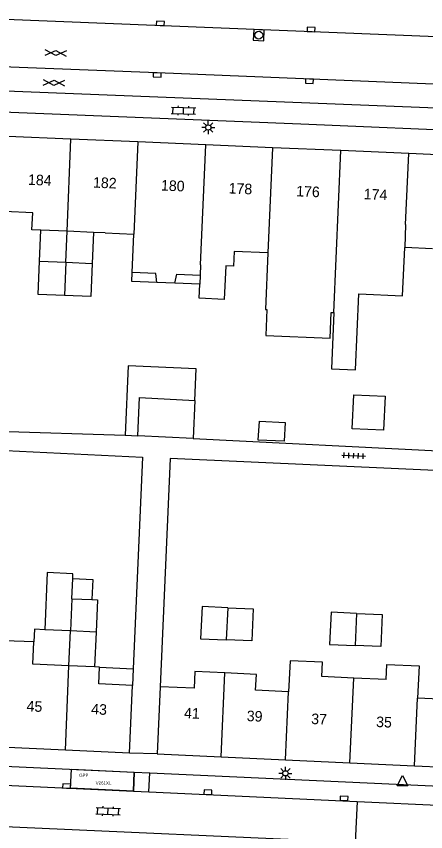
# Model space of a CAD drawing. Extents: x 132994 to 136000, y 393499 to 395512.
# Drawn here: x 133303.8 to 133342.5, y 395334.7 to 395411.9 of the extents above; entities that cross this region are included whole.
import ezdxf

# ---------------------------------------------------------------- set-up
doc = ezdxf.new("R2010")
doc.units = 0
for name, color, linetype in [('bp-anno-kenteken', 7, 'Continuous'), ('bp-grn-parkeervak', 7, 'Continuous'), ('gg-afsc-erfafscheiding', 7, 'Continuous'), ('gg-afsc-hekwerk', 7, 'Continuous'), ('gg-anno-huisnummerreeks BGT', 7, 'Continuous'), ('gg-bbg-gedigitaliseerde bebouwing', 7, 'Continuous'), ('gg-bbg-gedigitaliseerde bijgebouw', 7, 'Continuous'), ('gg-bbg-hoofdgebouw', 7, 'Continuous'), ('gg-bbg-luifel en loopbrug', 7, 'Continuous'), ('gg-bbg-tussenscheiding', 7, 'Continuous'), ('gg-knt-verharding', 7, 'Continuous'), ('gg-knt-verharding nz', 7, 'Continuous'), ('gt-symb-gesloten verharding', 7, 'Continuous'), ('gt-symb-klinker verharding', 7, 'Continuous'), ('gt-symb-kolk', 7, 'Continuous'), ('gt-symb-lichtmast', 7, 'Continuous'), ('gt-symb-rioolschacht', 7, 'Continuous'), ('gt-symb-tegel verharding', 7, 'Continuous'), ('gt-symb-waterafsluiter', 7, 'Continuous'), ('kenmerkpunt gehandicapten parkeerplaats', 7, 'Continuous')]:
    doc.layers.add(name, color=color, linetype=linetype)

# ---------------------------------------------------------------- blocks, each defined once
blk = doc.blocks.new('gt0-LMAST')
at = {"layer": 'gt-symb-lichtmast'}
for p, q in [((-0.182, 0.173), (-0.447, 0.438)), ((-0.005, 0.246), (-0.005, 0.621)), ((0.172, 0.173), (0.437, 0.438)), ((-0.255, -0.004), (-0.63, -0.004)), ((-0.182, -0.181), (-0.447, -0.446)), ((-0.005, -0.254), (-0.005, -0.629)), ((0.437, -0.446), (0.172, -0.181)), ((0.245, -0.004), (0.62, -0.004))]:
    blk.add_line(p, q, dxfattribs=at)
blk.add_circle((-0.005, -0.004), 0.25, dxfattribs=at)
blk = doc.blocks.new('gt0-KL1')
at = {"layer": 'gt-symb-klinker verharding'}
for p, q in [((-1.15, 0.3), (1.15, 0.3)), ((-1, -0.3), (-1, 0.3)), ((-0.5, 0.3), (-0.5, 0.45)), ((0, -0.3), (0, 0.3)), ((0.5, 0.3), (0.5, 0.45)), ((1, -0.3), (1, 0.3)), ((-1.15, -0.3), (1.15, -0.3)), ((-0.5, -0.45), (-0.5, -0.3)), ((0.5, -0.45), (0.5, -0.3))]:
    blk.add_line(p, q, dxfattribs=at)
blk = doc.blocks.new('gt0-KOLK')
at = {"layer": 'gt-symb-kolk'}
blk.add_lwpolyline([(0, 0), (0.375, 0), (0.375, 0.4), (-0.375, 0.4), (-0.375, 0), (0, 0)], dxfattribs=at)
blk = doc.blocks.new('gt0-GESVH1')
at = {"layer": 'gt-symb-gesloten verharding'}
for p, q in [((-0.992, -0.261), (0.008, 0.239)), ((0.008, -0.261), (-0.992, 0.239)), ((0.008, 0.239), (1.008, -0.261)), ((1.008, 0.239), (0.008, -0.261))]:
    blk.add_line(p, q, dxfattribs=at)
blk = doc.blocks.new('gt0-RS')
at = {"layer": 'gt-symb-rioolschacht'}
blk.add_lwpolyline([(-0.5, -0.5), (0.5, -0.5), (0.5, 0.5), (-0.5, 0.5)], close=True, dxfattribs=at)
blk.add_circle((0, 0), 0.375, dxfattribs=at)
blk = doc.blocks.new('gt0-TEG1')
at = {"layer": 'gt-symb-tegel verharding'}
for p, q in [((-1.125, 0), (1.125, 0)), ((-0.9, -0.25), (-0.9, 0.25)), ((-0.45, -0.25), (-0.45, 0.25)), ((0, -0.25), (0, 0.25)), ((0.45, -0.25), (0.45, 0.25)), ((0.9, -0.25), (0.9, 0.25))]:
    blk.add_line(p, q, dxfattribs=at)
blk = doc.blocks.new('gt0-WAFSL')
at = {"layer": 'gt-symb-waterafsluiter'}
for p, q in [((-0.5, -0.333), (0, 0.667)), ((0, 0.667), (0.5, -0.333)), ((0.5, -0.333), (-0.5, -0.333))]:
    blk.add_line(p, q, dxfattribs=at)

msp = doc.modelspace()

# ---------------------------------------------------------------- linework, layer by layer
at = {"layer": 'bp-grn-parkeervak'}
msp.add_lwpolyline([(133314.863, 395338.541), (133308.918, 395338.817), (133309.001, 395340.605), (133314.946, 395340.329), (133314.863, 395338.541)], dxfattribs=at)
at = {"layer": 'gg-afsc-erfafscheiding'}
for p, q in [((133301.778, 395372.602), (133314.094, 395372.231)), ((133320.514, 395371.909), (133346.106, 395370.627))]:
    msp.add_line(p, q, dxfattribs=at)
for points in [[(133297.586, 395371.045), (133315.722, 395370.147), (133314.841, 395350.123)], [(133399.882, 395366.333), (133318.343, 395370.017), (133317.393, 395348.412)]]:
    msp.add_lwpolyline(points, dxfattribs=at)
at = {"layer": 'gg-afsc-hekwerk'}
msp.add_line((133317.1, 395342.05), (133314.49, 395342.14), dxfattribs=at)
at = {"layer": 'gg-bbg-gedigitaliseerde bebouwing'}
for p, q in [((133308.575, 395391.538), (133306.099, 395391.642)), ((133311.094, 395391.431), (133308.575, 395391.538)), ((133312.18, 395391.385), (133311.094, 395391.431)), ((133312.18, 395391.385), (133314.911, 395391.269)), ((133314.755, 395387.637), (133314.911, 395391.269)), ((133343.153, 395389.882), (133340.531, 395389.993)), ((133321.219, 395388.357), (133321.176, 395387.362)), ((133321.176, 395387.362), (133321.14, 395386.513)), ((133318.778, 395386.614), (133317.08, 395386.687)), ((133311.179, 395350.285), (133308.754, 395350.397)), ((133311.645, 395350.264), (133311.179, 395350.285)), ((133338.779, 395349.092), (133335.717, 395349.234)), ((133314.49, 395342.14), (133314.771, 395348.53)), ((133317.393, 395348.412), (133317.1, 395342.05))]:
    msp.add_line(p, q, dxfattribs=at)
for points in [[(133306.099, 395391.642), (133305.258, 395391.678), (133305.326, 395393.29), (133302.674, 395393.401)], [(133333.835, 395383.844), (133333.606, 395378.522), (133335.874, 395378.425), (133336.182, 395385.603), (133340.335, 395385.425), (133340.531, 395389.993)], [(133327.59, 395389.494), (133324.379, 395389.632), (133324.319, 395388.224), (133323.595, 395388.255), (133323.459, 395385.084), (133321.083, 395385.186), (133321.14, 395386.513)], [(133327.59, 395389.494), (133327.36, 395384.121), (133327.497, 395384.115), (133327.392, 395381.667), (133333.476, 395381.406), (133333.582, 395383.855), (133333.835, 395383.844)], [(133317.08, 395386.687), (133316.966, 395387.543), (133314.755, 395387.637)], [(133318.778, 395386.614), (133318.964, 395387.457), (133321.176, 395387.362)], [(133305.44, 395352.654), (133302.656, 395352.77), (133302.502, 395349.073)], [(133308.754, 395350.397), (133305.353, 395350.553), (133305.44, 395352.654)], [(133335.717, 395349.234), (133332.689, 395349.374), (133332.752, 395350.729), (133329.68, 395350.871), (133329.544, 395347.943)], [(133314.771, 395348.53), (133311.572, 395348.676), (133311.645, 395350.264)], [(133323.509, 395349.719), (133320.668, 395349.85), (133320.595, 395348.265), (133317.393, 395348.412)], [(133338.779, 395349.092), (133338.845, 395350.52), (133341.888, 395350.379), (133341.747, 395347.331)], [(133329.544, 395347.943), (133326.428, 395348.087), (133326.497, 395349.581), (133323.509, 395349.719)], [(133347.922, 395348.659), (133344.602, 395348.811), (133344.528, 395347.203), (133341.747, 395347.331)]]:
    msp.add_lwpolyline(points, dxfattribs=at)
at = {"layer": 'gg-bbg-gedigitaliseerde bijgebouw'}
for p, q in [((133305.97, 395388.705), (133308.468, 395388.599)), ((133308.468, 395388.599), (133310.965, 395388.494)), ((133320.669, 395375.521), (133320.514, 395371.909)), ((133320.514, 395371.909), (133315.293, 395372.171)), ((133309.033, 395356.741), (133309.117, 395358.647)), ((133309.033, 395356.741), (133310.939, 395356.657)), ((133308.899, 395353.698), (133306.473, 395353.805)), ((133311.325, 395353.592), (133308.899, 395353.698))]:
    msp.add_line(p, q, dxfattribs=at)
for points in [[(133308.335, 395385.452), (133305.837, 395385.558), (133305.97, 395388.705)], [(133310.965, 395388.494), (133310.833, 395385.347), (133308.335, 395385.452)], [(133335.571, 395372.836), (133335.709, 395376.051), (133338.677, 395375.924), (133338.539, 395372.708), (133335.571, 395372.836)], [(133315.293, 395372.171), (133315.448, 395375.796), (133320.669, 395375.521)], [(133326.782, 395373.539), (133329.213, 395373.435), (133329.137, 395371.662), (133326.675, 395371.768), (133326.782, 395373.539)], [(133309.117, 395358.647), (133309.138, 395359.117), (133306.712, 395359.224), (133306.473, 395353.805)], [(133310.939, 395356.657), (133311.459, 395356.634), (133311.325, 395353.592)], [(133323.78, 395355.893), (133321.354, 395355.999), (133321.221, 395352.957), (133323.647, 395352.85)], [(133323.78, 395355.893), (133326.207, 395355.786), (133326.073, 395352.743), (133323.647, 395352.85)], [(133335.986, 395355.356), (133333.56, 395355.463), (133333.426, 395352.42), (133335.852, 395352.313)], [(133335.986, 395355.356), (133338.412, 395355.249), (133338.279, 395352.207), (133335.852, 395352.313)]]:
    msp.add_lwpolyline(points, dxfattribs=at)
at = {"layer": 'gg-bbg-hoofdgebouw'}
for p, q in [((133308.949, 395400.261), (133302.979, 395400.517)), ((133315.285, 395399.989), (133308.949, 395400.261)), ((133321.707, 395399.714), (133315.285, 395399.989)), ((133328.017, 395399.443), (133321.707, 395399.714)), ((133334.492, 395399.165), (133328.017, 395399.443)), ((133340.911, 395398.89), (133334.492, 395399.165)), ((133347.307, 395398.616), (133340.911, 395398.89)), ((133308.422, 395342.417), (133302.237, 395342.699)), ((133314.49, 395342.14), (133308.422, 395342.417)), ((133317.1, 395342.05), (133323.151, 395341.773)), ((133323.151, 395341.773), (133329.253, 395341.493)), ((133329.253, 395341.493), (133335.356, 395341.213)), ((133335.356, 395341.213), (133341.459, 395340.934)), ((133341.459, 395340.934), (133347.562, 395340.654))]:
    msp.add_line(p, q, dxfattribs=at)
at = {"layer": 'gg-bbg-luifel en loopbrug'}
for p, q in [((133305.97, 395388.705), (133306.099, 395391.642)), ((133308.468, 395388.599), (133308.575, 395391.538)), ((133311.094, 395391.431), (133310.965, 395388.494)), ((133321.14, 395386.513), (133318.778, 395386.614)), ((133314.094, 395372.231), (133315.293, 395372.171)), ((133308.754, 395350.397), (133308.899, 395353.698)), ((133311.325, 395353.592), (133311.179, 395350.285)), ((133311.645, 395350.264), (133314.841, 395350.123)), ((133314.841, 395350.123), (133314.771, 395348.53))]:
    msp.add_line(p, q, dxfattribs=at)
for points in [[(133317.08, 395386.687), (133314.718, 395386.788), (133314.755, 395387.637)], [(133320.669, 395375.521), (133320.797, 395378.518), (133314.375, 395378.793), (133314.094, 395372.231)], [(133309.117, 395358.647), (133311.023, 395358.563), (133310.939, 395356.657)], [(133306.473, 395353.805), (133305.493, 395353.848), (133305.44, 395352.654)]]:
    msp.add_lwpolyline(points, dxfattribs=at)
at = {"layer": 'gg-bbg-tussenscheiding'}
for p, q in [((133308.575, 395391.538), (133308.949, 395400.261)), ((133315.285, 395399.989), (133314.911, 395391.269)), ((133321.219, 395388.357), (133321.707, 395399.714)), ((133328.017, 395399.443), (133327.59, 395389.494)), ((133333.835, 395383.844), (133334.492, 395399.165)), ((133340.623, 395392.17), (133340.911, 395398.89)), ((133340.623, 395392.17), (133340.531, 395389.993)), ((133308.468, 395388.599), (133308.335, 395385.452)), ((133309.033, 395356.741), (133308.899, 395353.698)), ((133323.78, 395355.893), (133323.647, 395352.85)), ((133335.986, 395355.356), (133335.852, 395352.313)), ((133308.422, 395342.417), (133308.754, 395350.397)), ((133323.151, 395341.773), (133323.509, 395349.719)), ((133335.356, 395341.213), (133335.717, 395349.234)), ((133329.253, 395341.493), (133329.544, 395347.943)), ((133341.459, 395340.934), (133341.747, 395347.331))]:
    msp.add_line(p, q, dxfattribs=at)
at = {"layer": 'gg-knt-verharding'}
for p, q in [((133348.596, 395402.97), (133294.664, 395405.13)), ((133292.473, 395341.363), (133314.946, 395340.332)), ((133314.946, 395340.332), (133316.416, 395340.265)), ((133336.034, 395337.557), (133335.848, 395333.668)), ((133335.848, 395333.668), (133291.636, 395335.659))]:
    msp.add_line(p, q, dxfattribs=at)
for points in [[(133294.664, 395405.13), (133294.587, 395403.153), (133330.702, 395401.7), (133348.533, 395400.959), (133373.271, 395399.961), (133390.841, 395399.222)], [(133316.416, 395340.265), (133394.582, 395336.68), (133394.527, 395334.862)]]:
    msp.add_lwpolyline(points, dxfattribs=at)
at = {"layer": 'gg-knt-verharding nz'}
for p, q in [((133295.846, 395411.882), (133348.849, 395409.74)), ((133314.864, 395338.541), (133314.946, 395340.332)), ((133316.334, 395338.472), (133316.416, 395340.265)), ((133291.919, 395339.607), (133314.864, 395338.541)), ((133314.864, 395338.541), (133316.334, 395338.472)), ((133316.334, 395338.472), (133336.034, 395337.557)), ((133336.034, 395337.557), (133352.067, 395336.818))]:
    msp.add_line(p, q, dxfattribs=at)
msp.add_lwpolyline([(133348.68, 395405.226), (133347.113, 395405.303), (133317.119, 395406.529), (133295.06, 395407.392)], dxfattribs=at)

# ---------------------------------------------------------------- block references
at = {"layer": 'gt-symb-gesloten verharding'}
for p, rotation in [((133307.505, 395408.42), -2.1210963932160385), ((133307.328, 395405.596), -2.121096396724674)]:
    msp.add_blockref('gt0-GESVH1', p, dxfattribs=dict(at, rotation=rotation))
at = {"layer": 'gt-symb-klinker verharding'}
for p, rotation in [((133319.597, 395402.948), -2.121096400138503), ((133312.465, 395336.626), -2.521907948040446)]:
    msp.add_blockref('gt0-KL1', p, dxfattribs=dict(at, rotation=rotation))
at = {"layer": 'gt-symb-kolk'}
for p, rotation in [((133317.395, 395411.02), -2.292900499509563), ((133331.669, 395410.429), -2.350159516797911), ((133317.119, 395406.529), 177.64984047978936), ((133331.527, 395405.933), 177.70709950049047), ((133308.535, 395338.812), -2.5219079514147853), ((133321.897, 395338.223), -2.5219079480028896), ((133334.787, 395337.65), -2.6936110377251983)]:
    msp.add_blockref('gt0-KOLK', p, dxfattribs=dict(at, rotation=rotation))
at = {"layer": 'gt-symb-lichtmast'}
for p in [(133321.951, 395401.362), (133329.246, 395340.219)]:
    msp.add_blockref('gt0-LMAST', p, dxfattribs=at)
at = {"layer": 'gt-symb-rioolschacht', "rotation": -2.750834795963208}
msp.add_blockref('gt0-RS', (133326.722, 395410.097), dxfattribs=at)
at = {"layer": 'gt-symb-tegel verharding', "rotation": -2.4074138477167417}
msp.add_blockref('gt0-TEG1', (133335.698, 395370.29), dxfattribs=at)
at = {"layer": 'gt-symb-waterafsluiter'}
msp.add_blockref('gt0-WAFSL', (133340.318, 395339.356), dxfattribs=at)

# ---------------------------------------------------------------- texts
at = {"layer": 'bp-anno-kenteken'}
msp.add_text('V261XL', height=0.3, dxfattribs=at).set_placement((133311.294, 395339.15))
at = {"layer": 'gg-anno-huisnummerreeks BGT'}
for s, rotation, p in [('184', 357.5, (133304.867, 395395.933)), ('182', 357.5, (133311.02, 395395.669)), ('180', 357.5, (133317.452, 395395.393)), ('178', 357.5, (133323.854, 395395.118)), ('176', 357.5, (133330.246, 395394.844)), ('174', 357.5, (133336.641, 395394.569)), ('45', 357.4, (133304.731, 395346.089)), ('43', 357.4, (133310.846, 395345.81)), ('41', 357.4, (133319.635, 395345.438)), ('39', 357.4, (133325.569, 395345.166)), ('37', 357.4, (133331.667, 395344.886)), ('35', 357.4, (133337.81, 395344.604))]:
    msp.add_text(s, height=1, rotation=rotation, dxfattribs=at).set_placement(p)
at = {"layer": 'kenmerkpunt gehandicapten parkeerplaats'}
msp.add_text('GPP', height=0.3, dxfattribs=at).set_placement((133309.725, 395339.874))

doc.saveas('drawing.dxf')
